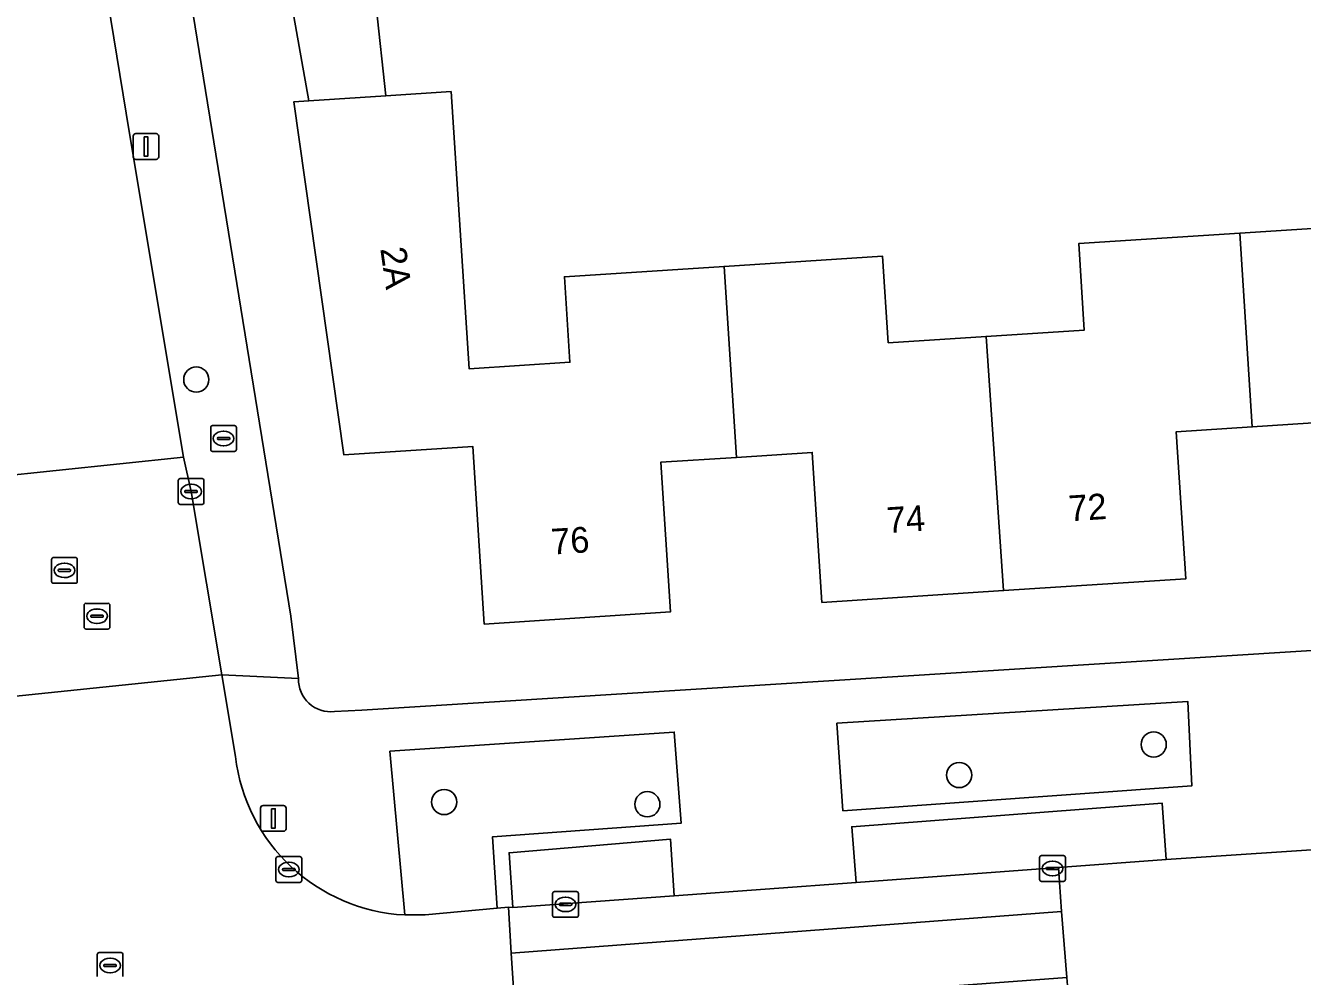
# Model space of a CAD drawing. Extents: x 159680 to 160786, y 387323 to 388340.
# Drawn here: x 160168.29 to 160217.9, y 388021.85 to 388058.78 of the extents above; entities that cross this region are included whole.
import ezdxf

# ---------------------------------------------------------------- set-up
doc = ezdxf.new("R2010")
doc.units = 0
for name, color, linetype in [('IMGEO_Boom', 7, 'Continuous'), ('IMGEO_Brandkraan', 7, 'Continuous'), ('IMGEO_Erf', 7, 'Continuous'), ('IMGEO_Groenvoorziening', 7, 'Continuous'), ('IMGEO_Kolk', 7, 'Continuous'), ('IMGEO_Lichtmast', 7, 'Continuous'), ('IMGEO_Pand', 7, 'Continuous'), ('IMGEO_Pand_nummerreeks', 7, 'Continuous'), ('IMGEO_Parkeervlak_open', 7, 'Continuous'), ('IMGEO_Rijbaan_lokaal_gesloten', 7, 'Continuous'), ('IMGEO_Rijbaan_lokaal_open', 7, 'Continuous'), ('IMGEO_Rioolput', 7, 'Continuous'), ('IMGEO_Voetpad_open', 7, 'Continuous')]:
    doc.layers.add(name, color=color, linetype=linetype)

msp = doc.modelspace()

# ---------------------------------------------------------------- linework, layer by layer
at = {"layer": 'IMGEO_Boom'}
for centre in [(160174.919, 388045.034), (160212.121, 388030.861), (160204.562, 388029.677), (160184.551, 388028.628), (160192.447, 388028.541)]:
    msp.add_circle(centre, 0.489, dxfattribs=at)
at = {"layer": 'IMGEO_Brandkraan'}
for p, q in [((160175.48, 388042.319), (160175.48, 388043.171)), ((160175.555, 388043.245), (160176.407, 388043.245)), ((160175.968, 388043.025), (160175.993, 388043.025)), ((160176.481, 388043.171), (160176.481, 388042.319)), ((160175.739, 388042.739), (160175.739, 388042.751)), ((160176.177, 388042.702), (160175.779, 388042.702)), ((160175.782, 388042.788), (160176.18, 388042.788)), ((160176.223, 388042.751), (160176.223, 388042.739)), ((160176.407, 388042.245), (160175.555, 388042.245)), ((160175.991, 388042.465), (160175.966, 388042.465))]:
    msp.add_line(p, q, dxfattribs=at)
for points in [[(160175.48, 388042.319), (160175.48, 388043.171)], [(160175.555, 388043.245), (160176.407, 388043.245)], [(160176.481, 388043.171), (160176.481, 388042.319)], [(160176.407, 388042.245), (160175.555, 388042.245)]]:
    msp.add_lwpolyline(points, dxfattribs=at)
for centre, radius, start, end in [((160175.557, 388043.169), 0.0765, 91.552, 178.448), ((160175.557, 388043.169), 0.0765, 91.552, 178.448), ((160176.405, 388043.169), 0.0765, 1.552, 88.448), ((160176.405, 388043.169), 0.0765, 1.552, 88.448), ((160175.779, 388042.748), 0.0403, 85.8775, 175.7526), ((160175.776, 388042.738), 0.0366, 178.938, 274.7102), ((160176.18, 388042.745), 0.043, 264.8664, 352.4533), ((160176.184, 388042.75), 0.0386, 1.7309, 96.639), ((160175.557, 388042.321), 0.0765, 181.552, 268.448), ((160175.557, 388042.321), 0.0765, 181.552, 268.448), ((160176.405, 388042.321), 0.0765, 271.552, 358.448), ((160176.405, 388042.321), 0.0765, 271.552, 358.448)]:
    msp.add_arc(centre, radius, start, end, dxfattribs=at)
for centre, major_axis, ratio, start_param, end_param in [((160175.967, 388042.745), (-0.387, 0.002), 0.722429, 4.712389, 7.853982), ((160175.992, 388042.745), (-0.39, 0.002), 0.717154, 1.570796, 4.712389)]:
    msp.add_ellipse(centre, major_axis=major_axis, ratio=ratio, start_param=start_param, end_param=end_param, dxfattribs=at)
at = {"layer": 'IMGEO_Erf'}
for points in [[(160181.54, 388063.003), (160182.285, 388056.056), (160184.82, 388056.22), (160185.518, 388045.452), (160189.439, 388045.706), (160189.224, 388049.025), (160195.425, 388049.427), (160201.589, 388049.826), (160201.807, 388046.461), (160205.609, 388046.708), (160209.424, 388046.955), (160209.207, 388050.312), (160215.463, 388050.717), (160221.507, 388051.109)], [(160218.91, 388043.39), (160215.952, 388043.198), (160212.995, 388043.007), (160213.366, 388037.295), (160206.287, 388036.836), (160199.232, 388036.379), (160198.855, 388042.204), (160195.91, 388042.013), (160192.965, 388041.822), (160193.342, 388036.008), (160186.112, 388035.539), (160185.665, 388042.435), (160180.656, 388042.111), (160178.714, 388055.824), (160179.293, 388055.862), (160178.058, 388062.786)], [(160174.553, 388060.734), (160178.592, 388035.844), (160178.891, 388033.423)], [(160180.287, 388032.139), (160181.347, 388032.191), (160227.952, 388035.127)]]:
    msp.add_lwpolyline(points, dxfattribs=at)
msp.add_arc((160180.151, 388033.392), 1.261, 178.605, 276.1811, dxfattribs=at)
at = {"layer": 'IMGEO_Groenvoorziening'}
for points in [[(160199.813, 388031.684), (160200.047, 388028.289), (160213.607, 388029.258), (160213.446, 388032.538)], [(160183.022, 388024.242), (160183.807, 388024.248), (160186.613, 388024.507), (160186.433, 388027.277), (160193.763, 388027.81), (160193.493, 388031.345), (160182.445, 388030.599)]]:
    msp.add_lwpolyline(points, close=True, dxfattribs=at)
at = {"layer": 'IMGEO_Kolk'}
for p, q in [((160174.218, 388040.261), (160174.218, 388041.113)), ((160174.293, 388041.187), (160175.145, 388041.187)), ((160175.219, 388041.113), (160175.219, 388040.261)), ((160174.477, 388040.681), (160174.477, 388040.693)), ((160174.915, 388040.644), (160174.517, 388040.644)), ((160174.52, 388040.73), (160174.918, 388040.73)), ((160174.706, 388040.967), (160174.731, 388040.967)), ((160174.961, 388040.693), (160174.961, 388040.681)), ((160175.145, 388040.187), (160174.293, 388040.187)), ((160174.729, 388040.407), (160174.704, 388040.407)), ((160178.015, 388025.58), (160178.015, 388026.432)), ((160178.09, 388026.506), (160178.942, 388026.506)), ((160178.503, 388026.286), (160178.528, 388026.286)), ((160179.016, 388026.432), (160179.016, 388025.58)), ((160207.688, 388025.621), (160207.688, 388026.473)), ((160207.763, 388026.547), (160208.615, 388026.547)), ((160208.176, 388026.327), (160208.201, 388026.327)), ((160208.689, 388026.473), (160208.689, 388025.621)), ((160178.274, 388026), (160178.274, 388026.012)), ((160178.712, 388025.963), (160178.314, 388025.963)), ((160178.317, 388026.049), (160178.715, 388026.049)), ((160178.526, 388025.726), (160178.501, 388025.726)), ((160178.758, 388026.012), (160178.758, 388026)), ((160207.947, 388026.041), (160207.947, 388026.053)), ((160208.385, 388026.004), (160207.987, 388026.004)), ((160207.99, 388026.09), (160208.388, 388026.09)), ((160208.199, 388025.767), (160208.174, 388025.767)), ((160208.431, 388026.053), (160208.431, 388026.041)), ((160178.942, 388025.506), (160178.09, 388025.506)), ((160188.842, 388025.151), (160189.694, 388025.151)), ((160208.615, 388025.547), (160207.763, 388025.547)), ((160188.767, 388024.225), (160188.767, 388025.077)), ((160189.026, 388024.645), (160189.026, 388024.657)), ((160189.069, 388024.694), (160189.467, 388024.694)), ((160189.255, 388024.931), (160189.28, 388024.931)), ((160189.51, 388024.657), (160189.51, 388024.645)), ((160189.768, 388025.077), (160189.768, 388024.225)), ((160189.694, 388024.151), (160188.842, 388024.151)), ((160189.464, 388024.608), (160189.066, 388024.608)), ((160189.278, 388024.371), (160189.253, 388024.371))]:
    msp.add_line(p, q, dxfattribs=at)
for points in [[(160174.218, 388040.261), (160174.218, 388041.113)], [(160174.293, 388041.187), (160175.145, 388041.187)], [(160175.219, 388041.113), (160175.219, 388040.261)], [(160175.145, 388040.187), (160174.293, 388040.187)], [(160178.015, 388025.58), (160178.015, 388026.432)], [(160178.09, 388026.506), (160178.942, 388026.506)], [(160179.016, 388026.432), (160179.016, 388025.58)], [(160207.688, 388025.621), (160207.688, 388026.473)], [(160207.763, 388026.547), (160208.615, 388026.547)], [(160208.689, 388026.473), (160208.689, 388025.621)], [(160178.942, 388025.506), (160178.09, 388025.506)], [(160188.842, 388025.151), (160189.694, 388025.151)], [(160208.615, 388025.547), (160207.763, 388025.547)], [(160188.767, 388024.225), (160188.767, 388025.077)], [(160189.768, 388025.077), (160189.768, 388024.225)], [(160189.694, 388024.151), (160188.842, 388024.151)]]:
    msp.add_lwpolyline(points, dxfattribs=at)
for centre, radius, start, end in [((160174.295, 388041.111), 0.0765, 91.552, 178.448), ((160174.295, 388041.111), 0.0765, 91.552, 178.448), ((160175.143, 388041.111), 0.0765, 1.552, 88.448), ((160175.143, 388041.111), 0.0765, 1.552, 88.448), ((160174.517, 388040.69), 0.0403, 85.8775, 175.7526), ((160174.514, 388040.68), 0.0366, 178.938, 274.7102), ((160174.918, 388040.687), 0.043, 264.8664, 352.4533), ((160174.922, 388040.692), 0.0386, 1.7309, 96.639), ((160174.295, 388040.263), 0.0765, 181.552, 268.448), ((160174.295, 388040.263), 0.0765, 181.552, 268.448), ((160175.143, 388040.263), 0.0765, 271.552, 358.448), ((160175.143, 388040.263), 0.0765, 271.552, 358.448), ((160178.092, 388026.43), 0.0765, 91.552, 178.448), ((160178.092, 388026.43), 0.0765, 91.552, 178.448), ((160178.94, 388026.43), 0.0765, 1.552, 88.448), ((160178.94, 388026.43), 0.0765, 1.552, 88.448), ((160207.765, 388026.471), 0.0765, 91.552, 178.448), ((160207.765, 388026.471), 0.0765, 91.552, 178.448), ((160208.613, 388026.471), 0.0765, 1.552, 88.448), ((160208.613, 388026.471), 0.0765, 1.552, 88.448), ((160178.314, 388026.009), 0.0403, 85.8775, 175.7526), ((160178.311, 388025.999), 0.0366, 178.938, 274.7102), ((160178.715, 388026.006), 0.043, 264.8664, 352.4533), ((160178.719, 388026.011), 0.0386, 1.7309, 96.639), ((160207.987, 388026.05), 0.0403, 85.8775, 175.7526), ((160207.984, 388026.04), 0.0366, 178.938, 274.7102), ((160208.388, 388026.047), 0.043, 264.8664, 352.4533), ((160208.392, 388026.052), 0.0386, 1.7309, 96.639), ((160178.092, 388025.582), 0.0765, 181.552, 268.448), ((160178.092, 388025.582), 0.0765, 181.552, 268.448), ((160178.94, 388025.582), 0.0765, 271.552, 358.448), ((160178.94, 388025.582), 0.0765, 271.552, 358.448), ((160188.844, 388025.075), 0.0765, 91.552, 178.448), ((160188.844, 388025.075), 0.0765, 91.552, 178.448), ((160189.692, 388025.075), 0.0765, 1.552, 88.448), ((160189.692, 388025.075), 0.0765, 1.552, 88.448), ((160207.765, 388025.623), 0.0765, 181.552, 268.448), ((160207.765, 388025.623), 0.0765, 181.552, 268.448), ((160208.613, 388025.623), 0.0765, 271.552, 358.448), ((160208.613, 388025.623), 0.0765, 271.552, 358.448), ((160189.066, 388024.654), 0.0403, 85.8775, 175.7526), ((160189.063, 388024.644), 0.0366, 178.938, 274.7102), ((160189.467, 388024.651), 0.043, 264.8664, 352.4533), ((160189.471, 388024.656), 0.0386, 1.7309, 96.639), ((160188.844, 388024.227), 0.0765, 181.552, 268.448), ((160188.844, 388024.227), 0.0765, 181.552, 268.448), ((160189.692, 388024.227), 0.0765, 271.552, 358.448), ((160189.692, 388024.227), 0.0765, 271.552, 358.448)]:
    msp.add_arc(centre, radius, start, end, dxfattribs=at)
for centre, major_axis, ratio, start_param, end_param in [((160174.705, 388040.687), (-0.387, 0.002), 0.722429, 4.712389, 7.853982), ((160174.73, 388040.687), (-0.39, 0.002), 0.717154, 1.570796, 4.712389), ((160178.502, 388026.006), (-0.387, 0.002), 0.722429, 4.712389, 7.853982), ((160178.527, 388026.006), (-0.39, 0.002), 0.717154, 1.570796, 4.712389), ((160208.175, 388026.047), (-0.387, 0.002), 0.722429, 4.712389, 7.853982), ((160208.2, 388026.047), (-0.39, 0.002), 0.717154, 1.570796, 4.712389), ((160189.254, 388024.651), (-0.387, 0.002), 0.722429, 4.712389, 7.853982), ((160189.279, 388024.651), (-0.39, 0.002), 0.717154, 1.570796, 4.712389)]:
    msp.add_ellipse(centre, major_axis=major_axis, ratio=ratio, start_param=start_param, end_param=end_param, dxfattribs=at)
at = {"layer": 'IMGEO_Lichtmast'}
for p, q in [((160172.47, 388053.685), (160172.47, 388054.485)), ((160172.47, 388054.485), (160172.47, 388053.685)), ((160172.57, 388054.585), (160173.36, 388054.585)), ((160173.36, 388054.585), (160172.57, 388054.585)), ((160173.46, 388054.485), (160173.46, 388053.685)), ((160173.46, 388053.685), (160173.46, 388054.485)), ((160173.36, 388053.585), (160172.57, 388053.585)), ((160172.57, 388053.585), (160173.36, 388053.585)), ((160177.417, 388027.59), (160177.417, 388028.39)), ((160177.417, 388028.39), (160177.417, 388027.59)), ((160177.517, 388028.49), (160178.307, 388028.49)), ((160178.307, 388028.49), (160177.517, 388028.49)), ((160178.407, 388028.39), (160178.407, 388027.59)), ((160178.407, 388027.59), (160178.407, 388028.39)), ((160178.307, 388027.49), (160177.517, 388027.49)), ((160177.517, 388027.49), (160178.307, 388027.49))]:
    msp.add_line(p, q, dxfattribs=at)
for points in [[(160172.89, 388054.46), (160173.04, 388054.46), (160173.04, 388053.71), (160172.89, 388053.71), (160172.89, 388054.46)], [(160177.837, 388028.365), (160177.987, 388028.365), (160177.987, 388027.615), (160177.837, 388027.615), (160177.837, 388028.365)]]:
    msp.add_lwpolyline(points, dxfattribs=at)
for centre, start, end in [((160172.57, 388054.485), 90, 180), ((160172.57, 388054.485), 90, 180), ((160173.36, 388054.485), 0, 90), ((160173.36, 388054.485), 360, 90), ((160172.57, 388053.685), 180, 270), ((160172.57, 388053.685), 180, 270), ((160173.36, 388053.685), 270, 0), ((160173.36, 388053.685), 270, 0), ((160177.517, 388028.39), 90, 180), ((160177.517, 388028.39), 90, 180), ((160178.307, 388028.39), 0, 90), ((160178.307, 388028.39), 360, 90), ((160177.517, 388027.59), 180, 270), ((160177.517, 388027.59), 180, 270), ((160178.307, 388027.59), 270, 0), ((160178.307, 388027.59), 270, 0)]:
    msp.add_arc(centre, 0.1, start, end, dxfattribs=at)
at = {"layer": 'IMGEO_Pand'}
for points in [[(160179.293, 388055.862), (160182.285, 388056.056), (160181.54, 388063.003), (160178.058, 388062.786)], [(160192.965, 388041.822), (160195.91, 388042.013), (160195.425, 388049.427), (160189.224, 388049.025), (160189.439, 388045.706), (160185.518, 388045.452), (160184.82, 388056.22), (160182.285, 388056.056), (160179.293, 388055.862), (160178.714, 388055.824), (160180.656, 388042.111), (160185.665, 388042.435), (160186.112, 388035.539), (160193.342, 388036.008)], [(160215.952, 388043.198), (160218.91, 388043.39), (160219.281, 388037.669), (160226.355, 388038.127), (160225.716, 388047.979), (160221.727, 388047.72), (160221.507, 388051.109), (160215.463, 388050.717)], [(160215.463, 388050.717), (160209.207, 388050.312), (160209.424, 388046.955), (160205.609, 388046.708), (160206.287, 388036.836), (160213.366, 388037.295), (160212.995, 388043.007), (160215.952, 388043.198)], [(160195.91, 388042.013), (160198.855, 388042.204), (160199.232, 388036.379), (160206.287, 388036.836), (160205.609, 388046.708), (160201.807, 388046.461), (160201.589, 388049.826), (160195.425, 388049.427)]]:
    msp.add_lwpolyline(points, close=True, dxfattribs=at)
at = {"layer": 'IMGEO_Parkeervlak_open'}
for points in [[(160200.562, 388025.508), (160208.416, 388026.088), (160212.61, 388026.399), (160212.448, 388028.584), (160200.391, 388027.665)], [(160187.216, 388024.532), (160193.492, 388024.989), (160193.342, 388027.188), (160187.071, 388026.659)]]:
    msp.add_lwpolyline(points, close=True, dxfattribs=at)
at = {"layer": 'IMGEO_Rijbaan_lokaal_gesloten'}
msp.add_lwpolyline([(160163.004, 388059.227), (160164.513, 388041.045), (160164.518, 388040.982), (160174.423, 388042.02), (160172.311, 388054.67), (160170.276, 388067.092)], dxfattribs=at)
msp.add_lwpolyline([(160208.542, 388024.371), (160208.416, 388026.088), (160200.562, 388025.508), (160193.492, 388024.989), (160187.216, 388024.532), (160187.053, 388024.539), (160187.154, 388022.762)], close=True, dxfattribs=at)
at = {"layer": 'IMGEO_Rijbaan_lokaal_open'}
for points in [[(160174.423, 388042.02), (160164.518, 388040.982), (160164.603, 388039.342), (160164.814, 388037.705), (160165.059, 388035.262), (160165.275, 388032.47), (160175.918, 388033.57), (160174.719, 388040.687)], [(160208.542, 388024.371), (160187.154, 388022.762), (160187.317, 388020.219), (160208.743, 388021.816)]]:
    msp.add_lwpolyline(points, close=True, dxfattribs=at)
for points in [[(160175.918, 388033.57), (160165.275, 388032.47), (160166.125, 388024.041)], [(160176.44, 388030.398), (160175.918, 388033.57)], [(160226.174, 388027.215), (160225.582, 388027.211), (160219.812, 388026.875), (160212.61, 388026.399), (160208.416, 388026.088), (160208.542, 388024.371), (160208.743, 388021.816), (160208.888, 388020.103), (160209.919, 388020.182)], [(160181.114, 388017.734), (160182.649, 388017.928), (160185.385, 388018.228), (160187.441, 388018.496), (160187.317, 388020.219), (160187.154, 388022.762), (160187.053, 388024.539), (160186.613, 388024.507), (160183.807, 388024.248), (160183.022, 388024.242)]]:
    msp.add_lwpolyline(points, dxfattribs=at)
msp.add_arc((160183.372, 388031.213), 6.979, 186.7029, 267.128, dxfattribs=at)
at = {"layer": 'IMGEO_Rioolput'}
for p, q in [((160169.295, 388037.198), (160169.295, 388038.05)), ((160169.37, 388038.124), (160170.222, 388038.124)), ((160170.296, 388038.05), (160170.296, 388037.198)), ((160169.554, 388037.618), (160169.554, 388037.63)), ((160169.992, 388037.581), (160169.594, 388037.581)), ((160169.597, 388037.667), (160169.995, 388037.667)), ((160169.783, 388037.904), (160169.808, 388037.904)), ((160170.038, 388037.63), (160170.038, 388037.618)), ((160170.222, 388037.124), (160169.37, 388037.124)), ((160169.806, 388037.344), (160169.781, 388037.344)), ((160170.562, 388035.418), (160170.562, 388036.27)), ((160170.637, 388036.344), (160171.489, 388036.344)), ((160171.05, 388036.124), (160171.075, 388036.124)), ((160171.563, 388036.27), (160171.563, 388035.418)), ((160170.821, 388035.838), (160170.821, 388035.85)), ((160171.259, 388035.801), (160170.861, 388035.801)), ((160170.864, 388035.887), (160171.262, 388035.887)), ((160171.073, 388035.564), (160171.048, 388035.564)), ((160171.305, 388035.85), (160171.305, 388035.838)), ((160171.489, 388035.344), (160170.637, 388035.344)), ((160171.07, 388021.854), (160171.07, 388022.706)), ((160171.145, 388022.78), (160171.997, 388022.78)), ((160172.071, 388022.706), (160172.071, 388021.854)), ((160171.329, 388022.274), (160171.329, 388022.286)), ((160171.767, 388022.237), (160171.369, 388022.237)), ((160171.372, 388022.323), (160171.77, 388022.323)), ((160171.558, 388022.56), (160171.583, 388022.56)), ((160171.813, 388022.286), (160171.813, 388022.274)), ((160171.581, 388022), (160171.556, 388022))]:
    msp.add_line(p, q, dxfattribs=at)
for points in [[(160169.295, 388037.198), (160169.295, 388038.05)], [(160169.37, 388038.124), (160170.222, 388038.124)], [(160170.296, 388038.05), (160170.296, 388037.198)], [(160170.222, 388037.124), (160169.37, 388037.124)], [(160170.562, 388035.418), (160170.562, 388036.27)], [(160170.637, 388036.344), (160171.489, 388036.344)], [(160171.563, 388036.27), (160171.563, 388035.418)], [(160171.489, 388035.344), (160170.637, 388035.344)], [(160171.07, 388021.854), (160171.07, 388022.706)], [(160171.145, 388022.78), (160171.997, 388022.78)], [(160172.071, 388022.706), (160172.071, 388021.854)]]:
    msp.add_lwpolyline(points, dxfattribs=at)
for centre, radius, start, end in [((160169.372, 388038.048), 0.0765, 91.552, 178.448), ((160169.372, 388038.048), 0.0765, 91.552, 178.448), ((160170.22, 388038.048), 0.0765, 1.552, 88.448), ((160170.22, 388038.048), 0.0765, 1.552, 88.448), ((160169.594, 388037.627), 0.0403, 85.8775, 175.7526), ((160169.591, 388037.617), 0.0366, 178.938, 274.7102), ((160169.995, 388037.624), 0.043, 264.8664, 352.4533), ((160169.999, 388037.629), 0.0386, 1.7309, 96.639), ((160169.372, 388037.2), 0.0765, 181.552, 268.448), ((160169.372, 388037.2), 0.0765, 181.552, 268.448), ((160170.22, 388037.2), 0.0765, 271.552, 358.448), ((160170.22, 388037.2), 0.0765, 271.552, 358.448), ((160170.639, 388036.268), 0.0765, 91.552, 178.448), ((160170.639, 388036.268), 0.0765, 91.552, 178.448), ((160171.487, 388036.268), 0.0765, 1.552, 88.448), ((160171.487, 388036.268), 0.0765, 1.552, 88.448), ((160170.861, 388035.847), 0.0403, 85.8775, 175.7526), ((160170.858, 388035.837), 0.0366, 178.938, 274.7102), ((160171.262, 388035.844), 0.043, 264.8664, 352.4533), ((160171.266, 388035.849), 0.0386, 1.7309, 96.639), ((160170.639, 388035.42), 0.0765, 181.552, 268.448), ((160170.639, 388035.42), 0.0765, 181.552, 268.448), ((160171.487, 388035.42), 0.0765, 271.552, 358.448), ((160171.487, 388035.42), 0.0765, 271.552, 358.448), ((160171.147, 388022.704), 0.0765, 91.552, 178.448), ((160171.147, 388022.704), 0.0765, 91.552, 178.448), ((160171.995, 388022.704), 0.0765, 1.552, 88.448), ((160171.995, 388022.704), 0.0765, 1.552, 88.448), ((160171.369, 388022.283), 0.0403, 85.8775, 175.7526), ((160171.366, 388022.273), 0.0366, 178.938, 274.7102), ((160171.77, 388022.28), 0.043, 264.8664, 352.4533), ((160171.774, 388022.285), 0.0386, 1.7309, 96.639)]:
    msp.add_arc(centre, radius, start, end, dxfattribs=at)
for centre, major_axis, ratio, start_param, end_param in [((160169.782, 388037.624), (-0.387, 0.002), 0.722429, 4.712389, 7.853982), ((160169.807, 388037.624), (-0.39, 0.002), 0.717154, 1.570796, 4.712389), ((160171.049, 388035.844), (-0.387, 0.002), 0.722429, 4.712389, 7.853982), ((160171.074, 388035.844), (-0.39, 0.002), 0.717154, 1.570796, 4.712389), ((160171.557, 388022.28), (-0.387, 0.002), 0.722429, 4.712389, 7.853982), ((160171.582, 388022.28), (-0.39, 0.002), 0.717154, 1.570796, 4.712389)]:
    msp.add_ellipse(centre, major_axis=major_axis, ratio=ratio, start_param=start_param, end_param=end_param, dxfattribs=at)
at = {"layer": 'IMGEO_Voetpad_open'}
for points in [[(160170.276, 388067.092), (160172.311, 388054.67), (160174.423, 388042.02), (160174.719, 388040.687), (160175.918, 388033.57), (160178.891, 388033.423), (160178.592, 388035.844), (160174.553, 388060.734)], [(160227.952, 388035.127), (160181.347, 388032.191), (160180.287, 388032.139)], [(160178.891, 388033.423), (160175.918, 388033.57), (160176.44, 388030.398)], [(160212.61, 388026.399), (160219.812, 388026.875), (160219.659, 388029.012), (160225.463, 388029.353), (160225.582, 388027.211), (160226.174, 388027.215), (160226.031, 388029.99), (160219.639, 388029.651), (160219.446, 388032.924), (160229.125, 388033.548), (160229.479, 388028.101)], [(160183.022, 388024.242), (160182.445, 388030.599), (160193.493, 388031.345), (160193.763, 388027.81), (160186.433, 388027.277), (160186.613, 388024.507), (160187.053, 388024.539), (160187.216, 388024.532), (160187.071, 388026.659), (160193.342, 388027.188), (160193.492, 388024.989), (160200.562, 388025.508), (160200.391, 388027.665), (160212.448, 388028.584), (160212.61, 388026.399)]]:
    msp.add_lwpolyline(points, dxfattribs=at)
msp.add_lwpolyline([(160199.813, 388031.684), (160213.446, 388032.538), (160213.607, 388029.258), (160200.047, 388028.289)], close=True, dxfattribs=at)
for centre, radius, start, end in [((160180.151, 388033.392), 1.261, 178.605, 276.1811), ((160183.372, 388031.213), 6.979, 186.7029, 267.128)]:
    msp.add_arc(centre, radius, start, end, dxfattribs=at)

# ---------------------------------------------------------------- texts
at = {"layer": 'IMGEO_Pand_nummerreeks'}
for s, rotation, p in [('2A', 278.0613, (160182.067, 388050.118)), ('72', 3.7081, (160208.842, 388039.527)), ('74', 3.7081, (160201.778, 388039.07)), ('76', 3.7128, (160188.739, 388038.235))]:
    msp.add_text(s, height=1, rotation=rotation, dxfattribs=at).set_placement(p)

doc.saveas('drawing.dxf')
